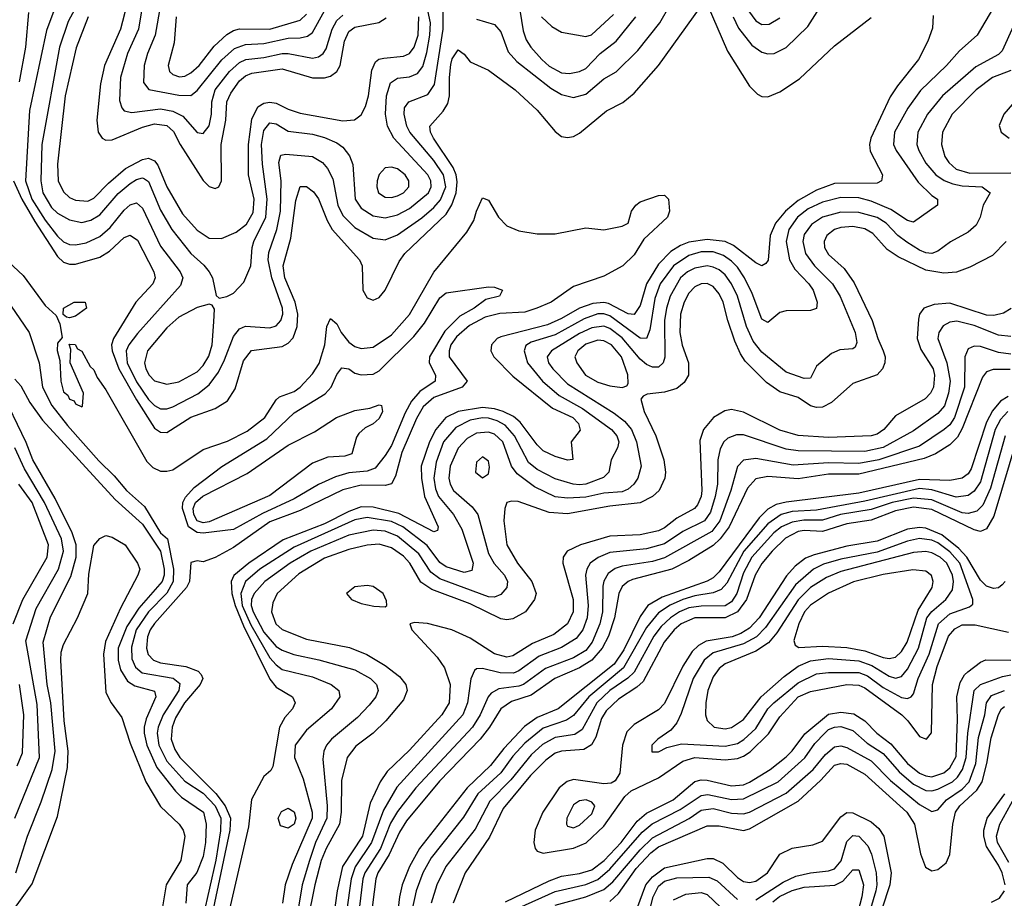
# Model space of a CAD drawing. Header units: inches. Extents: x 990535 to 1117859, y 769386 to 892122.
# Tile 503 of 656: x 1071146 to 1074389, y 821546 to 824441. Entities that reach past the tile are written whole.
import ezdxf

# ---------------------------------------------------------------- set-up
doc = ezdxf.new("R2010")
doc.units = ezdxf.units.IN
doc.header["$MEASUREMENT"] = 0
doc.layers.add('B0872', color=7, linetype='Continuous')

msp = doc.modelspace()

# ---------------------------------------------------------------- linework, layer by layer
at = {"layer": 'B0872', "color": 5}
for points, elevation in [([(1071370, 824555.2), (1071305.1, 824434.9), (1071276.9, 824350), (1071219.2, 824030), (1071215, 823910), (1071221.6, 823870), (1071250, 823822.3), (1071270, 823803.8), (1071310, 823781.1), (1071350, 823773.1), (1071379.9, 823780.1), (1071410, 823797.6), (1071470, 823867.6), (1071510, 823901.6), (1071530, 823914), (1071550, 823919.4), (1071556.7, 823916.7), (1071570, 823907.8), (1071610, 823813.6), (1071647.2, 823750), (1071710, 823670.7), (1071752.3, 823632.3), (1071769.6, 823610), (1071780.8, 823590), (1071792.4, 823532.4), (1071802.8, 823522.8), (1071828.5, 823528.5), (1071850, 823539.6), (1071884.2, 823575.8), (1071906.9, 823630), (1071911.1, 823690), (1071917.1, 823710), (1071956.5, 823790), (1071960.4, 823850), (1071945.1, 823965.1), (1071942.7, 824030), (1071950, 824076), (1071970, 824100.7), (1071990, 824097.5), (1072030, 824073.8), (1072110, 824063.8), (1072150, 824052.5), (1072190, 824035.2), (1072210, 824021), (1072232.5, 823992.5), (1072243.3, 823963.3), (1072250.7, 823850), (1072270, 823819.7), (1072310, 823794.1), (1072350, 823788.1), (1072390, 823797.8), (1072430, 823818.9), (1072491.8, 823870), (1072501.3, 823890), (1072499.8, 823910), (1072490.2, 823930), (1072378.4, 824050), (1072357.7, 824090), (1072350.5, 824130), (1072353.8, 824190), (1072366.9, 824233.1), (1072390, 824248.2), (1072430, 824252.7), (1072456, 824264), (1072473.2, 824286.8), (1072486.9, 824333.1), (1072496.9, 824390), (1072498.6, 824430), (1072487, 824487)], 2860), ([(1074381.5, 824530), (1074299.8, 824390), (1074241.3, 824338.7), (1074198.3, 824290), (1074112.8, 824207.2), (1074070.7, 824149.3), (1074027.2, 824070), (1074023.9, 824030), (1074032.4, 824010), (1074105, 823905), (1074150, 823862), (1074169.1, 823850), (1074168.9, 823830), (1074090, 823774.1), (1074070, 823779.6), (1074014.9, 823814.9), (1073950, 823843.4), (1073910, 823854.1), (1073850, 823855.3), (1073790, 823839.5), (1073742.5, 823817.5), (1073708.2, 823790), (1073678.9, 823750), (1073670, 823710), (1073681.3, 823650), (1073698.4, 823618.4), (1073745.4, 823570), (1073759.2, 823550), (1073772.2, 823510), (1073770, 823489.7), (1073750, 823482.4), (1073670, 823481.8), (1073650, 823475.5), (1073610, 823443.1), (1073590, 823454.2), (1073558.3, 823538.3), (1073532.9, 823590), (1073510, 823625.1), (1073490, 823645.6), (1073463.7, 823663.7), (1073430, 823675.7), (1073390, 823676.4), (1073350, 823663.9), (1073299.5, 823630), (1073255.5, 823570), (1073237.5, 823522.5), (1073220.9, 823419.1), (1073210, 823389.9), (1073190, 823391.1), (1073090, 823465.3), (1073070, 823472.1), (1073050, 823471.7), (1073005.3, 823454.7), (1072910, 823402.8), (1072830, 823378.4), (1072812.8, 823367.2), (1072807.1, 823350), (1072818.4, 823310), (1072867.6, 823250), (1072922.6, 823202.6), (1072999.9, 823159.9), (1073094.7, 823090), (1073112.9, 823070), (1073118.8, 823050), (1073115, 823030), (1073093.8, 822990), (1073086.1, 822950), (1073068.2, 822931.8), (1073010, 822910.7), (1072990, 822908.5), (1072968.7, 822910), (1072910, 822927.5), (1072850, 822958.3), (1072821.7, 822981.7), (1072775.6, 823070), (1072744.5, 823104.5), (1072718.8, 823118.8), (1072690, 823127.6), (1072670, 823128.9), (1072630, 823121.3), (1072582.5, 823097.5), (1072541.3, 823050), (1072517.2, 822982.8), (1072509.8, 822930), (1072515.4, 822895.4), (1072525.7, 822870), (1072574.2, 822810), (1072601.7, 822761.7), (1072639.4, 822650), (1072634.5, 822625.5), (1072610, 822619.8), (1072550, 822637.6), (1072530, 822652), (1072487.7, 822707.7), (1072407.6, 822770), (1072370, 822787.2), (1072290, 822800.8), (1072250, 822792.6), (1072050, 822703.3), (1071937.2, 822630), (1071890, 822589.5), (1071873.7, 822550), (1071878.7, 822510), (1071907.1, 822447.1), (1071970, 822338.2), (1071990, 822314.5), (1072010, 822300.1), (1072110, 822275.1), (1072172, 822250), (1072197.1, 822230), (1072200.5, 822210), (1072172.5, 822170), (1072090, 822099.9), (1072052.6, 822050), (1072050.8, 822010), (1072079.3, 821939.3), (1072108.8, 821830), (1072108.6, 821810), (1072043.2, 821656.8), (1072019.9, 821590), (1072011.1, 821530)], 2840), ([(1071125.6, 823910), (1071152.8, 823850), (1071195.9, 823775.9), (1071270, 823661), (1071290, 823642.3), (1071310, 823634.8), (1071330, 823635.6), (1071410, 823657.8), (1071441.5, 823678.5), (1071490, 823722.8), (1071510, 823731.3), (1071533.9, 823713.9), (1071587.3, 823610), (1071592, 823590), (1071584.5, 823570), (1071528.8, 823510), (1071454.4, 823390), (1071448.5, 823370), (1071449.8, 823350), (1071472.5, 823290), (1071530, 823188.2), (1071590, 823095.2), (1071610, 823081.2), (1071630, 823080.8), (1071710, 823131.3), (1071790, 823159.6), (1071830, 823185), (1071855.8, 823224.2), (1071882.9, 823317.1), (1071909.2, 823350.8), (1072010, 823363.9), (1072030, 823374.5), (1072047, 823393), (1072059.5, 823430), (1072061.7, 823470), (1072052.9, 823510), (1072018.7, 823590), (1072013.6, 823630), (1072038.8, 823721.2), (1072055.2, 823844.8), (1072070, 823891), (1072090, 823890.8), (1072113.1, 823873.1), (1072130.3, 823850.3), (1072158.7, 823778.7), (1072174.8, 823750), (1072265.5, 823650), (1072273.3, 823630), (1072275.9, 823550), (1072290, 823524.8), (1072310, 823517.2), (1072330, 823525.2), (1072349.3, 823550), (1072395.8, 823644.2), (1072414.8, 823670), (1072550, 823799.9), (1072568.8, 823831.2), (1072582.9, 823870), (1072586.2, 823906.2), (1072583.3, 823930), (1072574, 823954), (1072509, 824050), (1072499.3, 824070), (1072496.2, 824090), (1072540.7, 824139.3), (1072555.5, 824164.5), (1072561, 824190), (1072561, 824250), (1072566.3, 824293.7), (1072570, 824311.6), (1072590, 824341.8), (1072610, 824326.9), (1072630, 824301.8), (1072690, 824275), (1072777.3, 824210), (1072850, 824142.6), (1072910, 824072.1), (1072930, 824056.5), (1072950, 824052.2), (1072970, 824055.9), (1072990, 824066.5), (1073079.1, 824140.9), (1073132.3, 824167.7), (1073170, 824198.6), (1073249.9, 824290), (1073390, 824485.8)], 2820), ([(1071258, 824470), (1071234.6, 824405.4), (1071178.3, 824141.7), (1071165.4, 823910), (1071185.9, 823850), (1071230, 823780.1), (1071270, 823727.7), (1071290, 823709.3), (1071310, 823700.3), (1071330, 823699), (1071365.1, 823705.1), (1071410, 823726), (1071443.9, 823756.1), (1071490, 823813.6), (1071510, 823831.3), (1071530, 823837.5), (1071550, 823820.1), (1071610, 823694.5), (1071673.8, 823610), (1071683.1, 823590), (1071674.9, 823565.1), (1071533.5, 823406.5), (1071505.4, 823370), (1071497, 823350), (1071499.8, 823310), (1071530, 823247.9), (1071570, 823189.7), (1071590, 823169.3), (1071610, 823158.4), (1071630, 823158.7), (1071650, 823165.2), (1071732.2, 823207.8), (1071770, 823237.8), (1071800.3, 823279.7), (1071820.4, 823319.6), (1071850, 823396.8), (1071870, 823422.5), (1071890, 823430.5), (1071970, 823425.6), (1071990, 823432.2), (1072006.2, 823450), (1072012.2, 823470), (1072011.5, 823490), (1071976.2, 823590), (1071964.5, 823650), (1071966.5, 823673.5), (1071993, 823750), (1072004.7, 823810), (1072007.5, 823910), (1071999, 823970), (1072005.4, 823994.6), (1072022.4, 823997.6), (1072109.7, 823989.7), (1072143.3, 823970), (1072159.9, 823950), (1072176.7, 823916.7), (1072193.9, 823830), (1072210, 823796.1), (1072250, 823756.1), (1072310, 823721.1), (1072350, 823716), (1072390, 823732.3), (1072470, 823787.9), (1072510, 823822), (1072532.3, 823847.7), (1072548.9, 823890), (1072541.4, 823930), (1072510, 823976.6), (1072430.9, 824070), (1072420.4, 824090), (1072411.7, 824130), (1072413.1, 824150), (1072427.9, 824170), (1072490, 824194.7), (1072512.4, 824227.6), (1072540.3, 824410), (1072540.8, 824490)], 2840), ([(1071498.5, 824490), (1071477.3, 824410), (1071425.4, 824290), (1071411.9, 824230), (1071399.7, 824110), (1071404.7, 824070), (1071417.5, 824050), (1071430, 824043.6), (1071450, 824044.5), (1071550, 824086.5), (1071590, 824097.4), (1071630, 824092.2), (1071652.1, 824072.1), (1071674, 824030), (1071750, 823910.9), (1071770, 823891.6), (1071790, 823884.2), (1071802, 823890), (1071810.6, 823909.4), (1071809.7, 824030), (1071824.2, 824110), (1071828, 824170), (1071840.9, 824199.1), (1071870, 824238.9), (1071890, 824256.4), (1071910, 824264.5), (1072010, 824278.7), (1072110, 824249.8), (1072150, 824249.1), (1072170, 824255.1), (1072190, 824270), (1072200.8, 824290), (1072215.4, 824370), (1072230, 824401.6), (1072250, 824415.9), (1072328.3, 824431.7), (1072353, 824447)], 2920), ([(1071549.8, 824490), (1071537.1, 824410), (1071501, 824330), (1071477.5, 824250), (1071474.8, 824174.8), (1071482.5, 824150), (1071490, 824140.9), (1071514.7, 824134.7), (1071610, 824147.2), (1071650, 824139.3), (1071682.9, 824122.9), (1071730, 824068.9), (1071750, 824065.5), (1071770, 824091.4), (1071777.3, 824130), (1071778.5, 824170), (1071789.7, 824210), (1071836.9, 824270), (1071870, 824300.1), (1071890.2, 824309.8), (1071950, 824316), (1072010, 824329.3), (1072030, 824329.5), (1072110, 824314.2), (1072130, 824318.5), (1072145.6, 824330), (1072154.9, 824345.1), (1072174.9, 824410), (1072190, 824437.9), (1072210, 824455.3)], 2940), ([(1071609.8, 824490), (1071591.9, 824390), (1071566.4, 824330), (1071555.7, 824290), (1071553.9, 824233.9), (1071570.8, 824210.8), (1071670, 824191.7), (1071710, 824191.6), (1071730, 824207.9), (1071811.3, 824308.7), (1071853.7, 824346.4), (1071890, 824359.6), (1071950, 824362.9), (1072030, 824380.5), (1072070, 824380.8), (1072093.9, 824386.1), (1072110, 824398.9), (1072149.7, 824470)], 2960), ([(1072650, 824442.7), (1072710, 824425.4), (1072730, 824400.9), (1072755.1, 824335.1), (1072782.9, 824302.9), (1072895.3, 824215.3), (1072930, 824194.6), (1072970, 824184.9), (1073010, 824195.9), (1073070, 824246.1), (1073110.8, 824269.2), (1073181.3, 824338.8), (1073254.3, 824430), (1073288.5, 824490)], 2840), ([(1072792.6, 824472.6), (1072804.3, 824404.3), (1072814.2, 824374.2), (1072829.6, 824350), (1072865.6, 824310), (1072890, 824287.6), (1072930, 824266), (1072956.5, 824263.5), (1072990, 824270.5), (1073010, 824280.5), (1073058, 824330), (1073110, 824370.1), (1073175, 824450)], 2860), ([(1073410, 824492), (1073476.7, 824336.7), (1073550, 824222), (1073575.6, 824195.6), (1073590, 824188.2), (1073610, 824186.5), (1073650, 824202.7), (1073714, 824246), (1073830, 824355), (1073950, 824448.1)], 2820), ([(1071175, 824465), (1071165.2, 824350), (1071144, 824236)], 2820), ([(1071371.6, 824450), (1071331.8, 824348.2), (1071295.8, 824190), (1071270, 823965.2), (1071272.9, 823910), (1071290, 823873.8), (1071310, 823854.9), (1071330, 823845.7), (1071370, 823843), (1071390, 823852.7), (1071437.9, 823902.1), (1071493.8, 823950), (1071550, 823980.1), (1071570, 823984.2), (1071580.4, 823980.4), (1071590, 823976), (1071601, 823961), (1071630.1, 823890), (1071681.6, 823801.6), (1071730, 823747.3), (1071770, 823720.6), (1071810, 823720.3), (1071858.9, 823741.1), (1071892.9, 823767.1), (1071914.7, 823805.3), (1071918.3, 823850), (1071899.2, 823930), (1071899.2, 824030), (1071910, 824113), (1071930, 824153.8), (1071950, 824165.9), (1071970, 824169.5), (1071990, 824165.9), (1072030, 824145.8), (1072070, 824133.2), (1072210, 824107.1), (1072248.6, 824111.4), (1072270, 824127.8), (1072285, 824154.9), (1072294.6, 824190), (1072305.2, 824274.8), (1072317.8, 824302.2), (1072329, 824311), (1072345.4, 824314.6), (1072410, 824320.2), (1072430, 824329.7), (1072445.4, 824350), (1072458.6, 824390), (1072460.1, 824450)], 2880), ([(1071660.8, 824450), (1071655.1, 824364.9), (1071634.4, 824290), (1071639.3, 824270), (1071650, 824260.1), (1071672.6, 824252.6), (1071690, 824254.7), (1071710, 824265.8), (1071737.3, 824290), (1071786.1, 824353.9), (1071828.1, 824391.9), (1071850, 824405.1), (1071870, 824410.9), (1071970, 824409.8), (1072070, 824439.5), (1072090, 824459.3)], 2980), ([(1074154.3, 824454.3), (1074152.7, 824412.7), (1074136.6, 824370), (1074105.8, 824310), (1074036.6, 824223.4), (1074013.3, 824186.7), (1073949.3, 824050), (1073945, 824030), (1073947.1, 824007.1), (1073987.8, 823930), (1073984.4, 823910), (1073970, 823902.6), (1073830, 823900.7), (1073770, 823879.2), (1073710, 823845.2), (1073667.7, 823810), (1073634.8, 823770), (1073618.1, 823730), (1073611.2, 823648.8), (1073603, 823637), (1073590.1, 823629.9), (1073570, 823639.6), (1073496.9, 823696.9), (1073470, 823710), (1073410, 823716.1), (1073350, 823707.3), (1073322.7, 823697.3), (1073290, 823677.2), (1073250, 823635), (1073209.9, 823570.1), (1073190, 823498.7), (1073170, 823469.5), (1073150, 823471.5), (1073085.5, 823505.5), (1073070, 823509.2), (1073034.1, 823505.9), (1072990, 823490.2), (1072930, 823456), (1072884.1, 823435.9), (1072730, 823396.2), (1072718.3, 823390), (1072700.1, 823370), (1072697.1, 823350), (1072707, 823330), (1072770, 823266.4), (1072900.3, 823160.3), (1072967.5, 823130), (1072985.9, 823110), (1072991.4, 823088.6), (1072962.7, 823050), (1072967.9, 822992.1), (1072950.1, 822989.9), (1072910, 823001.2), (1072870, 823020.2), (1072850, 823039.9), (1072794.4, 823114.4), (1072772.8, 823132.8), (1072738.4, 823150), (1072710, 823158.5), (1072670, 823163), (1072590, 823149.8), (1072549.7, 823130.3), (1072516.3, 823090), (1072495.5, 823050), (1072468.6, 822970), (1072469.7, 822929.7), (1072479.4, 822870), (1072523.9, 822770), (1072522, 822758), (1072510, 822753.2), (1072394.1, 822814.1), (1072310, 822834.8), (1072270, 822835.4), (1072230, 822820.4), (1072150, 822779.9), (1072013.2, 822726.8), (1071900.1, 822650), (1071851, 822609), (1071842.6, 822590), (1071844.6, 822550), (1071855.4, 822510), (1071883.4, 822443.4), (1071970, 822268), (1071990, 822241.9), (1072044.7, 822210), (1072053.4, 822190), (1072044, 822170), (1072018.7, 822141.3), (1072001.2, 822110), (1071979.7, 821980.3), (1071972.8, 821967.3), (1071950, 821947.6), (1071908.9, 821871.1), (1071898.9, 821781.1), (1071836.7, 821510)], 2820), ([(1072864.2, 824450), (1072898.4, 824418.4), (1072930, 824399.9), (1073010, 824385.9), (1073029, 824391), (1073101.9, 824458.1)], 2880), ([(1073496.2, 824450), (1073513.3, 824413.3), (1073557, 824357), (1073590, 824333.7), (1073610, 824327.9), (1073630.8, 824329.2), (1073670, 824349.5), (1073741.6, 824418.4), (1073772.9, 824467.1)], 2840), ([(1073545.9, 824470), (1073570, 824436.8), (1073590, 824425.5), (1073614.3, 824425.7), (1073650, 824447.5)], 2860), ([(1074419.5, 824420.5), (1074381.4, 824338.5), (1074370, 824326.7), (1074295, 824285), (1074185.1, 824190), (1074135.7, 824130), (1074104.5, 824070), (1074100.7, 824030), (1074107.8, 824010), (1074130, 823968.6), (1074163.3, 823930), (1074191, 823911), (1074219.8, 823899.8), (1074250, 823893.2), (1074316.1, 823890), (1074342.6, 823870), (1074319.8, 823830), (1074309.5, 823790), (1074295.7, 823764.3), (1074270, 823740.7), (1074211.6, 823708.4), (1074170, 823678.1), (1074150, 823669.9), (1074130, 823672.2), (1074110, 823680.9), (1074067.4, 823707.4), (1074038.2, 823730), (1073999.8, 823770), (1073970, 823789.4), (1073910, 823805.4), (1073850, 823806.3), (1073790, 823790.2), (1073753.5, 823766.5), (1073730, 823733), (1073725.1, 823710), (1073734.2, 823670), (1073763.5, 823630), (1073823.4, 823570), (1073848.6, 823528.6), (1073898.1, 823410), (1073903.2, 823376.8), (1073897.7, 823362.3), (1073890, 823356.2), (1073847.2, 823352.8), (1073819.4, 823340.6), (1073770, 823299.1), (1073750, 823259.1), (1073730, 823258.3), (1073670, 823279.7), (1073590, 823345), (1073561.8, 823381.8), (1073539.4, 823430), (1073510, 823530), (1073490.3, 823570.3), (1073470, 823599.6), (1073450, 823616.5), (1073430, 823625.9), (1073410, 823629.4), (1073370, 823621.9), (1073345.1, 823610), (1073322.2, 823590), (1073288.5, 823530), (1073275.8, 823490), (1073269.8, 823450), (1073270.7, 823329.3), (1073265.3, 823310), (1073250, 823296.4), (1073230, 823295.9), (1073210, 823304.7), (1073190, 823321.9), (1073130, 823392), (1073090, 823422.9), (1073070, 823430.6), (1073030, 823425.4), (1072990, 823406.3), (1072897.8, 823350), (1072883.4, 823330), (1072887, 823310), (1072901.4, 823290), (1072950, 823241.1), (1073104.3, 823144.3), (1073137.5, 823117.5), (1073160.5, 823090), (1073177.5, 823050), (1073192.9, 822970), (1073181.8, 822930), (1073169.1, 822910), (1073150, 822893.6), (1073130, 822885.2), (1073070, 822880.2), (1073010, 822867.7), (1072950, 822864.4), (1072910, 822869.1), (1072841.8, 822901.8), (1072784, 822944), (1072766.2, 822970), (1072737, 823050), (1072710, 823074.9), (1072690, 823081.5), (1072650, 823078.1), (1072619.4, 823060.6), (1072590, 823029.3), (1072564.2, 822970), (1072559.6, 822930), (1072563.8, 822910), (1072575, 822890), (1072636.2, 822836.2), (1072654.4, 822810), (1072690, 822681.6), (1072708.7, 822648.7), (1072742.9, 822610), (1072752.9, 822590), (1072750.1, 822570), (1072730, 822546.4), (1072710, 822537.6), (1072690, 822539), (1072530, 822597.9), (1072499.9, 822619.9), (1072460.7, 822680.7), (1072390, 822738.7), (1072350, 822755.4), (1072310, 822759), (1072230, 822742.7), (1072104.2, 822690), (1072036.9, 822650), (1071953.5, 822590), (1071918.3, 822550), (1071909, 822530), (1071908.5, 822510), (1071914.8, 822490), (1071950, 822423.2), (1071990, 822375.5), (1072010, 822362.9), (1072048.6, 822348.6), (1072131.2, 822331.2), (1072250, 822298.3), (1072301.4, 822270), (1072321.3, 822250), (1072326.2, 822230), (1072318.5, 822210), (1072297.4, 822182.6), (1072258, 822142), (1072173.3, 822070), (1072156.4, 822050), (1072147, 822030), (1072143.7, 822003.7), (1072158.3, 821850), (1072157.5, 821810), (1072120.6, 821730), (1072100.4, 821670), (1072075.8, 821590), (1072064, 821516)], 2860), ([(1074410, 824273.5), (1074349.5, 824250), (1074295.7, 824210), (1074216.9, 824130), (1074185.5, 824070), (1074182.3, 824030), (1074193.2, 823990), (1074205.7, 823970), (1074230, 823948.2), (1074274.8, 823934.8), (1074410, 823936.1)], 2880), ([(1074422.6, 824170), (1074386.9, 824130), (1074372.4, 824092.4), (1074378.3, 824070), (1074404.7, 824050)], 2920), ([(1071010, 823734.3), (1071157.4, 823597.4), (1071230, 823499), (1071265.8, 823465.8), (1071278.4, 823438.4), (1071286, 823394), (1071270, 823375.3), (1071269.6, 823350.4), (1071278, 823318), (1071281.8, 823250), (1071290, 823214.4), (1071304.1, 823204.1), (1071310, 823190.5), (1071324.9, 823184.9), (1071330, 823174.8), (1071350, 823164.7), (1071352.7, 823167.3), (1071356.2, 823210), (1071312.3, 823310), (1071314.6, 823354.6), (1071308.4, 823371.6), (1071329, 823371), (1071336, 823356), (1071350, 823348.2), (1071378.3, 823298.3), (1071390, 823287.6), (1071401.3, 823261.3), (1071430, 823221), (1071564.8, 822984.8), (1071584.8, 822964.8), (1071610, 822953.7), (1071630, 822952.7), (1071650, 822958.1), (1071750, 823024.1), (1071830, 823051.9), (1071894.5, 823085.5), (1071952.9, 823130), (1071990, 823188.4), (1072001.6, 823198.4), (1072050, 823216.2), (1072070, 823229.7), (1072110, 823273.5), (1072132.2, 823307.8), (1072151.2, 823370), (1072157.4, 823430), (1072170, 823456.5), (1072190, 823438.5), (1072205.1, 823410), (1072230, 823378.8), (1072250, 823363.6), (1072270, 823357.7), (1072310, 823362.2), (1072370, 823402.7), (1072430.1, 823469.9), (1072510, 823609.2), (1072619, 823741), (1072641.3, 823778.7), (1072650, 823810.3), (1072670, 823854.3), (1072690, 823846.5), (1072723.2, 823790), (1072750, 823762), (1072790, 823744.6), (1072850, 823734.9), (1072910, 823735.7), (1073010, 823755.3), (1073070, 823748.4), (1073130, 823760.7), (1073149.6, 823770), (1073161.4, 823810), (1073175.1, 823830), (1073190, 823841.2), (1073250, 823861.5), (1073270, 823862.4), (1073282.4, 823850), (1073285.7, 823810), (1073279.5, 823790), (1073202.1, 823717.9), (1073170, 823666.2), (1073132.1, 823630), (1073070, 823595.3), (1072970, 823561.9), (1072896, 823510), (1072849.1, 823490), (1072810, 823477.6), (1072727.2, 823472.8), (1072679, 823461), (1072627.2, 823432.8), (1072584.7, 823395.3), (1072566.4, 823370), (1072559.9, 823350), (1072560.1, 823330), (1072619.2, 823250), (1072603.2, 823230), (1072510, 823195.4), (1072474.6, 823165.4), (1072453, 823127), (1072405, 823015), (1072383.7, 822936.3), (1072370, 822911), (1072350, 822906.5), (1072270, 822906.6), (1072210, 822891.9), (1072070, 822823.4), (1071970, 822785.8), (1071850, 822701.2), (1071790, 822669.1), (1071750, 822654.8), (1071730, 822657.6), (1071710, 822652.7), (1071704.6, 822590), (1071695.1, 822570), (1071590, 822451.7), (1071575.8, 822430), (1071567, 822407), (1071563.6, 822370), (1071569, 822349), (1071586.4, 822330), (1071610, 822321.4), (1071692.5, 822310), (1071733.7, 822293.7), (1071743.7, 822283.7), (1071749.3, 822270), (1071740.4, 822250), (1071688.9, 822190), (1071659.5, 822140.5), (1071648, 822110), (1071645, 822070), (1071656.5, 822036.5), (1071673.7, 822010), (1071791.4, 821891.4), (1071822.5, 821850), (1071839.7, 821810), (1071838.4, 821770), (1071783.4, 821510)], 2780), ([(1074395.4, 823710), (1074350, 823664.3), (1074275.1, 823624.9), (1074231, 823609), (1074190, 823605.5), (1074130, 823615.5), (1074039.2, 823659.2), (1074003.6, 823683.6), (1073956, 823736), (1073930, 823751.4), (1073890, 823758.9), (1073850, 823756), (1073830, 823749.9), (1073804.2, 823730), (1073795, 823710), (1073796.8, 823690), (1073810, 823667.1), (1073861.3, 823621.2), (1073894, 823574), (1073953.2, 823450), (1073972.2, 823390), (1073990.4, 823350), (1073996.5, 823330), (1073995.9, 823310), (1073987.6, 823290), (1073970, 823270.6), (1073890, 823241.9), (1073820.1, 823179.9), (1073790, 823163.8), (1073770, 823163), (1073750, 823169), (1073710, 823195.4), (1073650, 823214.9), (1073605.8, 823245.8), (1073535.5, 823315.5), (1073519.7, 823339.7), (1073501.8, 823381.8), (1073477.8, 823450), (1073462.6, 823510), (1073450, 823537.7), (1073430, 823561.8), (1073410, 823571.2), (1073390, 823570.6), (1073370, 823560.5), (1073350, 823539.9), (1073334.1, 823510), (1073321.8, 823470), (1073319.8, 823410), (1073327.9, 823367.9), (1073349.2, 823310), (1073349.2, 823270), (1073334.5, 823245.5), (1073310, 823225.4), (1073270, 823213.3), (1073212.6, 823207.4), (1073199.3, 823200.7), (1073191.6, 823190), (1073202.9, 823150), (1073241.2, 823070), (1073267.2, 822990), (1073272.5, 822950), (1073270.4, 822930), (1073251.8, 822890), (1073230, 822869.5), (1073190, 822848.8), (1073090, 822838.1), (1072950, 822812.6), (1072890, 822817.1), (1072787.1, 822852.9), (1072765.4, 822854.6), (1072750, 822849.6), (1072743.2, 822830), (1072740.1, 822790), (1072750.5, 822710), (1072785.3, 822650), (1072832.3, 822590), (1072847.1, 822550), (1072841.9, 822530), (1072811.9, 822490), (1072770, 822466.1), (1072750, 822463), (1072730, 822466.8), (1072630, 822515.5), (1072503, 822563), (1072467.4, 822587.4), (1072431, 822650), (1072410, 822672.7), (1072370, 822700.6), (1072330, 822712.9), (1072290, 822708.9), (1072230, 822695), (1072150, 822666.9), (1072064.7, 822615.3), (1071993.6, 822550), (1071979.1, 822519.1), (1071975.1, 822490), (1071989.7, 822450), (1072010, 822431.4), (1072090, 822399.2), (1072231.7, 822371.7), (1072289.6, 822349.6), (1072350, 822312.9), (1072396.9, 822276.9), (1072418, 822250), (1072421.5, 822230), (1072410, 822199.2), (1072352.3, 822130), (1072309.8, 822090.2), (1072252.6, 822047.4), (1072224.6, 822010), (1072205.7, 821934.3), (1072205, 821830), (1072198.7, 821790), (1072155, 821710), (1072139.1, 821670), (1072117.4, 821590), (1072093.6, 821470)], 2880), ([(1071010, 823652.5), (1071177.3, 823410), (1071209.4, 823310), (1071221.4, 823230), (1071251.8, 823170), (1071303.2, 823103.2), (1071406.7, 822986.7), (1071457.4, 822937.4), (1071497.3, 822890), (1071556.6, 822836.6), (1071610, 822750.4), (1071632.9, 822730), (1071652.3, 822630), (1071651.8, 822590), (1071630, 822551.4), (1071570, 822489.7), (1071529.8, 822430.2), (1071513.5, 822373.5), (1071515.2, 822335.2), (1071527.4, 822307.4), (1071549.1, 822289.1), (1071650.8, 822270.8), (1071673, 822253), (1071669.8, 822230), (1071618.5, 822150), (1071601.5, 822110), (1071598.3, 822090), (1071604.1, 822050), (1071630, 821997.9), (1071690, 821931.4), (1071750, 821892), (1071790, 821850.3), (1071808.2, 821810), (1071807.7, 821767.7), (1071791.5, 821671.5), (1071750, 821487)], 2760), ([(1074411.2, 823488.8), (1074386.7, 823473.3), (1074354.4, 823465.6), (1074330, 823467.6), (1074210, 823506.7), (1074157.6, 823502.4), (1074123.8, 823490), (1074110, 823470.9), (1074105.8, 823454.2), (1074101.4, 823390), (1074114.1, 823354.1), (1074154.7, 823290), (1074159.5, 823270), (1074155.5, 823230), (1074145.3, 823210), (1074128.5, 823191.5), (1074030, 823135.2), (1073992.3, 823090), (1073970, 823074.6), (1073950, 823069.3), (1073810, 823064), (1073710, 823071.1), (1073650, 823087.9), (1073530, 823147.4), (1073490, 823156.1), (1073468.3, 823151.7), (1073431.4, 823130), (1073398.2, 823090), (1073385.7, 823054.3), (1073392.5, 822890), (1073390, 822869.8), (1073378.2, 822841.8), (1073368.5, 822830), (1073310, 822797.8), (1073270, 822766.6), (1073250, 822756.7), (1073190, 822742.9), (1073090, 822738.6), (1072992.9, 822710), (1072948.9, 822690), (1072935.8, 822670), (1072934.7, 822650), (1072969.1, 822530), (1072969, 822490), (1072949.8, 822450.2), (1072904.8, 822415.2), (1072835.2, 822384.8), (1072770, 822344.3), (1072750, 822339.8), (1072710, 822351.4), (1072630, 822402.9), (1072569.6, 822430.4), (1072489.1, 822450.9), (1072445.7, 822454.3), (1072430.7, 822450), (1072436.9, 822430), (1072520.3, 822340.3), (1072545.3, 822305.3), (1072563.2, 822250), (1072560.5, 822190), (1072536, 822150), (1072430, 822034.3), (1072356.5, 821963.5), (1072332.7, 821930), (1072300.6, 821859.4), (1072274.7, 821750), (1072209.2, 821650), (1072191.7, 821570), (1072171.6, 821428.4)], 2920), ([(1074410, 823396.6), (1074370, 823401.4), (1074290, 823433.2), (1074232.6, 823447.4), (1074210, 823444.6), (1074187.5, 823432.5), (1074172.7, 823410), (1074169.7, 823390), (1074199.9, 823310), (1074210.3, 823250), (1074205.2, 823210), (1074191.5, 823168.5), (1074170, 823142.9), (1074090, 823086.4), (1073990, 823031.3), (1073930, 823018.1), (1073710, 823020.3), (1073670, 823025.3), (1073530, 823072.8), (1073507, 823073), (1073478.4, 823061.6), (1073465.1, 823050), (1073452.7, 823027.3), (1073445.3, 822990), (1073443.7, 822910), (1073436.4, 822870), (1073421.6, 822818.4), (1073401.3, 822790), (1073330, 822754.3), (1073270, 822713.9), (1073210, 822697.2), (1073090, 822685.2), (1073051, 822669), (1073025, 822650), (1073013.3, 822630), (1073009.4, 822610), (1073018.4, 822510), (1073015, 822470), (1073001, 822430), (1072978.7, 822401.3), (1072930, 822371.6), (1072856.8, 822343.2), (1072790, 822295.3), (1072771.9, 822288.1), (1072728.8, 822288.8), (1072670, 822302.6), (1072650, 822301.3), (1072643.3, 822296.7), (1072631.3, 822268.7), (1072620.8, 822190), (1072605.1, 822150), (1072387.6, 821912.4), (1072343.6, 821836.4), (1072305, 821730), (1072250.7, 821649.3), (1072237.3, 821610), (1072207.1, 821392.9)], 2940), ([(1074410, 823338.4), (1074370, 823344.3), (1074310, 823364.4), (1074290, 823365.3), (1074270, 823356.1), (1074258.9, 823330), (1074257.7, 823230), (1074224.5, 823130), (1074210, 823106.4), (1074191.3, 823090), (1074110, 823035.9), (1073975.4, 822990), (1073910, 822978.7), (1073810, 822980.8), (1073693.4, 822973.4), (1073570, 822995.3), (1073530, 822989), (1073510, 822968.1), (1073488.6, 822890), (1073452.3, 822790), (1073425.2, 822754.8), (1073270, 822667.4), (1073230, 822655.7), (1073130, 822640.5), (1073107.3, 822632.7), (1073084.4, 822615.6), (1073069.6, 822590.4), (1073066.1, 822573.9), (1073065.2, 822490), (1073056.5, 822450), (1073031.9, 822390), (1073010, 822362.1), (1072970, 822338.5), (1072877.2, 822302.8), (1072805.4, 822250), (1072790, 822244.2), (1072724, 822236), (1072698.4, 822221.6), (1072688.3, 822210), (1072662.4, 822150), (1072636.8, 822110), (1072450.7, 821909.3), (1072390, 821831.4), (1072367.1, 821792.9), (1072333.9, 821710), (1072282.3, 821630), (1072275.7, 821610), (1072251.7, 821410)], 2960), ([(1074408.2, 823288.2), (1074351.7, 823288.3), (1074330, 823280.9), (1074317.2, 823262.8), (1074250, 823093.7), (1074234.7, 823065.3), (1074210, 823039.6), (1074162.1, 823010), (1074125.1, 822994.9), (1073910, 822943.5), (1073810, 822943), (1073710, 822928.2), (1073610, 822935.3), (1073570, 822928.4), (1073542.9, 822897.1), (1073482.2, 822770), (1073452.9, 822730), (1073430, 822708.7), (1073350, 822659.2), (1073293.3, 822630), (1073164.1, 822596), (1073149.6, 822590), (1073130, 822573.1), (1073119.3, 822550), (1073105.3, 822470), (1073085.1, 822410), (1073064.7, 822370), (1073030.8, 822330), (1072990, 822304.8), (1072907.9, 822270), (1072830, 822215.3), (1072765.6, 822194.4), (1072730.5, 822170), (1072693.6, 822110), (1072662.5, 822070), (1072528.7, 821931.3), (1072419.3, 821800.7), (1072396.3, 821763.7), (1072362.2, 821690), (1072325.8, 821630), (1072318.4, 821610), (1072295.7, 821430)], 2980), ([(1071130, 823256.5), (1071150, 823234), (1071179, 823179), (1071221.4, 823121.4), (1071460.2, 822860.2), (1071550, 822778.6), (1071609.8, 822690), (1071621.9, 822630), (1071621.8, 822610), (1071614.8, 822590), (1071538.2, 822501.8), (1071498.2, 822441.8), (1071470, 822370), (1071469.6, 822330), (1071478.2, 822298.2), (1071501.1, 822261.1), (1071525.3, 822245.3), (1071590, 822228.2), (1071594.4, 822210), (1071562.7, 822137.3), (1071556, 822110), (1071555.3, 822090), (1071564.2, 822050), (1071597.2, 821977.2), (1071658.6, 821898.6), (1071678.7, 821878.7), (1071750.8, 821830), (1071760.3, 821790), (1071758.3, 821730), (1071750, 821683.1), (1071729, 821631), (1071696.9, 821590), (1071693, 821530)], 2740), ([(1071133.3, 821630), (1071171.5, 821750), (1071216.3, 821863.7), (1071252.2, 821970), (1071263, 822030), (1071248.6, 822190), (1071236.5, 822250), (1071223.5, 822390), (1071246.9, 822473.1), (1071314, 822606), (1071331.9, 822670), (1071332.1, 822710), (1071318.4, 822750), (1071262.8, 822862.8), (1071188.6, 822990), (1071167.4, 823047.4), (1071083, 823223)], 2740), ([(1074401.1, 823198.9), (1074376.7, 823183.3), (1074350, 823152), (1074330, 823114.2), (1074279.5, 822960.5), (1074270, 822944.9), (1074250, 822930.3), (1074210, 822922.1), (1074110, 822926), (1073910, 822880.6), (1073670, 822851.4), (1073637, 822843), (1073610, 822827.7), (1073581.1, 822798.9), (1073450, 822621.8), (1073430, 822601.6), (1073409.7, 822590.3), (1073261.6, 822538.4), (1073215.2, 822510), (1073190, 822474.4), (1073135.6, 822364.4), (1073103.3, 822316.7), (1072919.3, 822170), (1072850, 822141.7), (1072808.1, 822111.9), (1072740.7, 822039.3), (1072696.3, 821983.7), (1072619.5, 821910), (1072462.4, 821710), (1072430, 821650), (1072405.8, 821590), (1072396.9, 821550), (1072382.9, 821430)], 3020), ([(1074400.1, 823150), (1074376.7, 823123.3), (1074358.3, 823090), (1074310, 822918.5), (1074290, 822887.3), (1074270, 822872.8), (1074230, 822867.7), (1074150, 822891.8), (1074110, 822896.2), (1073930, 822854.2), (1073770, 822824.9), (1073690, 822820.1), (1073654.1, 822810), (1073610, 822779.4), (1073531.3, 822690), (1073475.4, 822584.6), (1073456.8, 822563.2), (1073430, 822551.9), (1073370, 822541.9), (1073330, 822530), (1073288.5, 822511.5), (1073250, 822486.1), (1073210, 822437.6), (1073134.4, 822305.6), (1073020.8, 822210), (1072970, 822147.9), (1072947.2, 822132.8), (1072870, 822106.2), (1072810, 822057.3), (1072770, 822013.7), (1072730, 821958.9), (1072655.1, 821890), (1072607.3, 821812.7), (1072501, 821679), (1072474.1, 821630), (1072451.5, 821570), (1072438.6, 821510)], 3040), ([(1074391.5, 823070), (1074342.9, 822897.1), (1074318.5, 822841.5), (1074298.9, 822821.1), (1074270, 822813.4), (1074250, 822815.9), (1074150, 822858.6), (1074090, 822864.3), (1074019.8, 822850), (1073950, 822826.9), (1073849.8, 822810.2), (1073790, 822791.8), (1073728.8, 822791.2), (1073690, 822785.6), (1073655.5, 822770), (1073630.3, 822750), (1073556.9, 822670), (1073530, 822618.4), (1073508.3, 822550), (1073490, 822522.7), (1073470, 822509.7), (1073390, 822508.7), (1073350, 822502.3), (1073319.5, 822490), (1073288.9, 822470), (1073258.7, 822441.3), (1073234.8, 822410), (1073169.5, 822290.5), (1073149, 822271), (1073089.3, 822230), (1073046.9, 822190), (1072998.4, 822101.6), (1072974.8, 822085.2), (1072910, 822075.1), (1072867.4, 822052.6), (1072830, 822018.1), (1072763.8, 821936.2), (1072694.1, 821865.9), (1072646, 821774), (1072549.3, 821650), (1072519.5, 821590), (1072501.1, 821530)], 3060), ([(1074430, 823058.5), (1074354.6, 822805.4), (1074330, 822762.8), (1074310, 822754.5), (1074290, 822759.4), (1074150, 822827.1), (1074090, 822834.3), (1074030, 822823), (1073950, 822791.9), (1073870, 822779.6), (1073790, 822754.3), (1073730, 822757.5), (1073710, 822754.3), (1073668.1, 822731.9), (1073624.3, 822690), (1073590, 822648.8), (1073568.7, 822610), (1073540.1, 822530), (1073510.5, 822489.5), (1073470, 822470.3), (1073370, 822470.2), (1073324.2, 822450), (1073301.2, 822430), (1073268.6, 822390), (1073199.5, 822260.5), (1073179, 822241), (1073117.6, 822202.4), (1073077, 822163), (1073062.1, 822137.9), (1073043.6, 822076.4), (1073028.8, 822051.3), (1073003.8, 822036.2), (1072930, 822030.2), (1072910, 822023.5), (1072878.6, 822001.4), (1072828.7, 821950), (1072738.4, 821841.6), (1072692.7, 821747.3), (1072613.1, 821630), (1072573.8, 821530)], 3080), ([(1071130, 821809.4), (1071210.6, 822009.4), (1071203.8, 822183.8), (1071166.1, 822393.9), (1071199.8, 822500.2), (1071273.2, 822630), (1071290, 822690), (1071283.2, 822730), (1071227.8, 822850), (1071161.2, 822961.2), (1071129.7, 823029.7)], 2760), ([(1071124.1, 822450), (1071156.1, 822530), (1071236.6, 822670), (1071240.2, 822710), (1071186.9, 822850), (1071143.4, 822910)], 2780), ([(1074391.3, 822590), (1074381.4, 822578.6), (1074370, 822568.9), (1074353.3, 822566.8), (1074330, 822574.2), (1074310, 822593.5), (1074265.8, 822670), (1074238.8, 822698.8), (1074183.5, 822743.5), (1074130, 822765.2), (1074110, 822767.2), (1074070, 822761.8), (1073970, 822722.9), (1073870, 822706), (1073762.2, 822677.8), (1073733.6, 822666.4), (1073700, 822640), (1073671.6, 822608.4), (1073581.8, 822470), (1073550, 822435.9), (1073521.6, 822418.4), (1073492.3, 822407.7), (1073407.1, 822392.9), (1073381.2, 822378.8), (1073360.8, 822359.2), (1073329.7, 822310.3), (1073270, 822187.8), (1073250, 822166.2), (1073170, 822118.1), (1073146.1, 822093.9), (1073131.5, 822050), (1073122, 821958), (1073107.5, 821932.5), (1073094.4, 821925.6), (1073070, 821923), (1072970, 821936.8), (1072949.1, 821930.9), (1072922.6, 821910), (1072868.5, 821830), (1072843.6, 821770), (1072839.3, 821730), (1072843.2, 821710), (1072850, 821701.1), (1072870, 821694), (1072970, 821711), (1073011.3, 821728.7), (1073070, 821783.5), (1073138.9, 821881.1), (1073159.7, 821900.3), (1073250, 821942.4), (1073330, 821997.4), (1073370, 822009.5), (1073470, 822002.4), (1073510, 822006.8), (1073530, 822013.9), (1073551.6, 822028.4), (1073612.5, 822087.5), (1073650, 822143.8), (1073710, 822209.8), (1073750, 822227.7), (1073869.8, 822250.2), (1073910, 822248.5), (1073930, 822238.7), (1074050.9, 822150), (1074070.9, 822130.9), (1074110, 822079.4), (1074132.2, 822070), (1074149.4, 822090.6), (1074152.3, 822250), (1074167.8, 822310), (1074205, 822410), (1074226.2, 822433.8), (1074250, 822447.3), (1074292.9, 822447.1), (1074402.4, 822422.4)], 3120), ([(1071090, 821458.8), (1071186.3, 821593.7), (1071270, 821815.5), (1071303, 821977), (1071305.6, 822030), (1071292.7, 822130), (1071280.9, 822330), (1071282.8, 822357.2), (1071290, 822382.3), (1071336, 822470), (1071370.4, 822550), (1071374, 822614), (1071390, 822708.2), (1071409.2, 822730.8), (1071430, 822741.5), (1071450, 822736.1), (1071492.9, 822710), (1071534.2, 822650), (1071541.4, 822630), (1071535.3, 822610), (1071478.3, 822501.7), (1071428.3, 822391.7), (1071422.3, 822350), (1071430, 822223.6), (1071447, 822190), (1071481.7, 822141.7), (1071510, 822056.8), (1071561.3, 821930), (1071610, 821848.4), (1071671.3, 821790), (1071684.3, 821770), (1071690.1, 821750), (1071676.9, 821670), (1071628.7, 821590), (1071608.1, 821471.9)], 2720), ([(1072745.7, 821534.3), (1072890, 821603.7), (1072930, 821618.4), (1072990, 821627.1), (1073030, 821639.4), (1073070.9, 821670), (1073127.4, 821730), (1073180, 821800), (1073210, 821825.7), (1073298.2, 821870), (1073370, 821930.3), (1073390, 821935.9), (1073410, 821934.6), (1073490, 821915.8), (1073530, 821919.7), (1073550, 821928.7), (1073618.1, 821970), (1073670, 822011.7), (1073690, 822031.6), (1073731.8, 822088.2), (1073810, 822152.5), (1073850, 822159.4), (1073893.6, 822153.6), (1073930, 822130.1), (1073969.1, 822090), (1074014.8, 822054.8), (1074070, 821990.3), (1074110, 821958.5), (1074130, 821949.1), (1074150, 821946.4), (1074190, 821959), (1074210, 821975.1), (1074230, 822013.2), (1074235, 822135), (1074232.9, 822210), (1074243.4, 822256.6), (1074257.9, 822282.1), (1074268.5, 822291.5), (1074310, 822323.9), (1074328.1, 822331.9), (1074410, 822330.3)], 3080), ([(1072790, 821514), (1072910, 821567.7), (1073010, 821590.8), (1073050, 821608.1), (1073090, 821641.4), (1073196.6, 821763.4), (1073228.6, 821791.4), (1073321.7, 821838.3), (1073390, 821884.8), (1073412.5, 821887.5), (1073490, 821871.6), (1073530, 821873.1), (1073644.4, 821930), (1073731.6, 822008.4), (1073764.6, 822055.4), (1073797.4, 822090), (1073810, 822101.6), (1073830, 822110.1), (1073850, 822111.6), (1073890, 822098.5), (1073937.3, 822057.3), (1073990, 822022.6), (1074042.4, 821962.4), (1074090, 821922.3), (1074130, 821900.4), (1074150, 821899.3), (1074170, 821905), (1074218.2, 821930), (1074235.2, 821944.8), (1074250.9, 821970), (1074263.8, 822010), (1074268.3, 822090), (1074289.3, 822230.7), (1074310, 822250.1), (1074383.2, 822276.8), (1074410, 822282.2)], 3060), ([(1071137.8, 821982.2), (1071154.8, 822025.2), (1071159.7, 822150), (1071145, 822250)], 2780), ([(1072910, 821522.9), (1073010, 821550), (1073070, 821574.7), (1073099.8, 821600.2), (1073190, 821705.8), (1073230, 821745.4), (1073351.4, 821808.6), (1073390, 821836.2), (1073430, 821841.2), (1073490, 821826.3), (1073530, 821823.7), (1073550, 821829.8), (1073670, 821892.4), (1073759.5, 821970), (1073800, 822020), (1073830, 822045), (1073850, 822048), (1073870, 822042.4), (1073950, 821998.2), (1074014.4, 821934.4), (1074110, 821855.1), (1074150, 821832.1), (1074170, 821837), (1074198.5, 821870), (1074250, 821905), (1074272.8, 821930), (1074294.7, 821990), (1074304.2, 822075.8), (1074324.3, 822150), (1074330.2, 822190), (1074346.2, 822213.8), (1074390, 822230.8)], 3040), ([(1073090, 821534.8), (1073118.6, 821561.4), (1073175.8, 821644.2), (1073224.6, 821695.3), (1073250, 821715.2), (1073410, 821784.1), (1073450, 821784.7), (1073530, 821769.1), (1073550, 821775), (1073710, 821866.3), (1073784.9, 821935.1), (1073830, 821984.3), (1073850, 821990.1), (1073870, 821987.3), (1073930, 821954.6), (1074067.7, 821830), (1074093.2, 821790), (1074112.7, 821692.7), (1074128.8, 821648.8), (1074150, 821636), (1074170, 821640.7), (1074197.1, 821662.9), (1074209.6, 821690.4), (1074219.4, 821790), (1074228.4, 821830), (1074242.1, 821850), (1074298.1, 821901.9), (1074315.6, 821930), (1074331.6, 821990), (1074345.6, 822074.4), (1074370, 822150.9), (1074380.1, 822170), (1074390, 822178.1)], 3020), ([(1074391.7, 821590), (1074381.3, 821630), (1074370, 821655.3), (1074330, 821716.9), (1074321.2, 821750), (1074321.2, 821770), (1074332.3, 821810), (1074390.7, 821890)], 2980), ([(1074403.9, 821664), (1074366.4, 821730), (1074363.6, 821750), (1074374.1, 821790), (1074422.5, 821877.5)], 2960), ([(1073178.6, 821510), (1073208.6, 821590), (1073230, 821616.6), (1073270, 821646.2), (1073410, 821677), (1073430, 821676.5), (1073461.3, 821661.3), (1073510, 821614.1), (1073530, 821600.9), (1073550, 821597.7), (1073570, 821602.6), (1073609, 821630), (1073650, 821691.2), (1073690, 821710.6), (1073758.1, 821721.9), (1073790, 821734), (1073850, 821814.5), (1073870, 821828.6), (1073890, 821827.5), (1073950, 821797.5), (1073976, 821776), (1073992.4, 821750), (1074015.9, 821630), (1074011.8, 821590), (1073985.3, 821510)], 2980), ([(1073570, 821540.9), (1073660.6, 821599.4), (1073701.9, 821618.1), (1073750, 821629.8), (1073810, 821635.8), (1073830, 821642.8), (1073851.2, 821668.8), (1073870, 821733.3), (1073890, 821752.7), (1073910.1, 821750), (1073939.1, 821719.1), (1073951.6, 821691.6), (1073967.1, 821630), (1073969.4, 821590), (1073965.6, 821570), (1073935.7, 821470)], 2960), ([(1073626, 821534), (1073648.7, 821551.3), (1073690, 821571), (1073730, 821582.4), (1073830.5, 821589.5), (1073857.5, 821602.5), (1073890, 821639.3), (1073910, 821639.4), (1073924.6, 821590), (1073919.6, 821550), (1073893.4, 821450)], 2940), ([(1073216.5, 821490), (1073232.5, 821550), (1073250, 821586.1), (1073270, 821602.5), (1073310, 821613.3), (1073415.9, 821615.9), (1073443.5, 821603.5), (1073510, 821542.1)], 2960), ([(1073298.8, 821541.2), (1073340.3, 821559.7), (1073390, 821564.8), (1073410, 821557.8), (1073475.8, 821495.8)], 2940), ([(1074346.6, 821533.4), (1074373.3, 821546.7), (1074389.9, 821570)], 2980)]:
    msp.add_lwpolyline(points, dxfattribs=dict(at, elevation=elevation))
for points, elevation in [([(1072370, 823954.4), (1072350, 823952.5), (1072330, 823930.8), (1072323.4, 823910), (1072321.6, 823890), (1072327.8, 823870), (1072350, 823855.7), (1072370, 823854.6), (1072390, 823860.3), (1072410, 823870.1), (1072427.3, 823890), (1072427.9, 823910), (1072415.5, 823930), (1072390, 823948.9)], 2880), ([(1071750, 822748.5), (1071730, 822751.2), (1071701.3, 822770), (1071681.5, 822830), (1071683.2, 822850), (1071692.1, 822867.9), (1071720.9, 822899.1), (1071811.3, 822968.7), (1071960, 823060), (1072050, 823145.5), (1072151.9, 823208.1), (1072171.4, 823230), (1072190, 823272), (1072206.7, 823293.3), (1072230, 823290.1), (1072250, 823276.3), (1072270, 823270.1), (1072310, 823272.8), (1072330, 823283.9), (1072443.5, 823396.5), (1072479, 823441), (1072530, 823524.1), (1072550, 823540.7), (1072690, 823560.4), (1072710, 823559.5), (1072736.3, 823550), (1072726, 823530), (1072681.3, 823518.7), (1072642.7, 823490), (1072595.7, 823464.3), (1072545.8, 823414.2), (1072495.8, 823330), (1072494.8, 823310), (1072515.2, 823270), (1072514.6, 823250), (1072463.9, 823216.1), (1072436.2, 823183.8), (1072415, 823145), (1072370, 823038.3), (1072350, 823004.4), (1072316.9, 822963.1), (1072290, 822953.2), (1072230, 822947.6), (1072185.7, 822934.3), (1072130, 822909.6), (1072050, 822861.5), (1071945.8, 822814.2), (1071850, 822760.5)], 2760), ([(1071310, 823458), (1071300.4, 823460.4), (1071289.1, 823469.1), (1071289.6, 823490), (1071325.1, 823510), (1071361.6, 823510), (1071366, 823490), (1071330, 823463.8)], 2780), ([(1071770, 823503), (1071730, 823492.9), (1071670, 823461.1), (1071630, 823425), (1071567.2, 823350), (1071557.2, 823310), (1071561.7, 823290), (1071571.8, 823270), (1071590, 823251.3), (1071630, 823240.3), (1071670, 823247.8), (1071730, 823280.5), (1071750, 823301.5), (1071768.4, 823331.6), (1071779.4, 823370), (1071785.4, 823445.4), (1071787.1, 823487.1), (1071779.8, 823499.8)], 2860), ([(1073050, 823385), (1073010, 823371.3), (1072983.9, 823350), (1072974.4, 823330), (1072980.4, 823310), (1073009.6, 823270), (1073050, 823246.3), (1073090, 823234.3), (1073130, 823229.4), (1073145.6, 823234.4), (1073150, 823242), (1073149.1, 823270.9), (1073128, 823330), (1073094.7, 823370), (1073070, 823382.6)], 2880), ([(1071750, 822783.1), (1071730, 822790), (1071718.8, 822810), (1071717.5, 822830), (1071724.6, 822850), (1071748.8, 822871.2), (1071894.6, 822945.4), (1072030, 823038.4), (1072116.7, 823083.3), (1072189.8, 823130), (1072250, 823153.4), (1072299.1, 823160.9), (1072330, 823172.1), (1072337.3, 823170), (1072340.7, 823150), (1072330, 823126.2), (1072310, 823108.9), (1072283.6, 823096.4), (1072262.7, 823077.3), (1072255, 823065), (1072239.4, 823010), (1072217, 823003), (1072161, 822999), (1072110, 822979.9), (1071970, 822873.3), (1071770, 822786.7)], 2740), ([(1072670, 823000.3), (1072650, 822982.4), (1072647.5, 822950), (1072670, 822931.5), (1072690, 822944.9), (1072693.1, 822966.9), (1072690, 822986.6)], 2880), ([(1074110, 822731.6), (1074070, 822722.4), (1073970, 822686.6), (1073850, 822663.7), (1073793.7, 822646.3), (1073760.7, 822630), (1073701.6, 822578.4), (1073601.8, 822438.2), (1073572.2, 822407.8), (1073530, 822384.1), (1073430, 822354.6), (1073399.9, 822330), (1073363.6, 822270), (1073324.9, 822155.2), (1073310, 822123.5), (1073290, 822099.4), (1073247.6, 822070), (1073228, 822050), (1073228.4, 822028.4), (1073250, 822028.4), (1073277.7, 822042.3), (1073325.6, 822054.4), (1073470, 822046.8), (1073510, 822056.1), (1073531.2, 822068.8), (1073570, 822105), (1073610.5, 822169.5), (1073629.9, 822190), (1073710, 822255.9), (1073770, 822284.9), (1073810.2, 822289.8), (1073910, 822289.4), (1073938.6, 822278.6), (1073990, 822240.3), (1074050, 822207.7), (1074070, 822204.3), (1074081.8, 822210), (1074090, 822219.7), (1074105, 822270), (1074141.3, 822350), (1074171.8, 822450), (1074210, 822483.6), (1074274.2, 822505.8), (1074284.9, 822515.1), (1074285.6, 822530), (1074242.1, 822650), (1074210, 822687.1), (1074170, 822717), (1074150, 822725.9)], 3140), ([(1074130, 822688.6), (1074090, 822684.8), (1073850, 822622.8), (1073803.2, 822603.2), (1073750, 822570.2), (1073710, 822529.3), (1073639.6, 822420.4), (1073612.4, 822387.6), (1073570, 822359.6), (1073470, 822318.5), (1073450, 822302.5), (1073430, 822275), (1073412.8, 822230), (1073405.6, 822190), (1073404.9, 822150), (1073410, 822132), (1073432.9, 822110), (1073470, 822104.2), (1073490, 822108.1), (1073530, 822134.7), (1073588.4, 822210), (1073663.5, 822276.5), (1073710, 822310.1), (1073750, 822327.8), (1073810, 822335.8), (1073910, 822328.7), (1073952.7, 822312.7), (1074010, 822277.6), (1074030, 822271.4), (1074050, 822277.1), (1074070, 822301.2), (1074105.9, 822370), (1074134.1, 822470), (1074150, 822490.3), (1074196.6, 822530), (1074218.1, 822561.9), (1074221.4, 822590), (1074218.5, 822610), (1074199.1, 822650), (1074178.1, 822670), (1074150, 822684.4)], 3160), ([(1074088, 822628), (1073990, 822612.3), (1073891.7, 822588.3), (1073810, 822551.1), (1073750, 822511.6), (1073731.2, 822490), (1073711.8, 822450), (1073695.5, 822395.5), (1073700.1, 822380.1), (1073712.4, 822372.4), (1073790, 822376.7), (1073870, 822372.6), (1073930, 822361.2), (1073990, 822339.3), (1074010, 822335.6), (1074030, 822340.4), (1074050, 822359.2), (1074068.9, 822390), (1074105, 822495), (1074151.4, 822570), (1074154.5, 822590), (1074149.5, 822609.5), (1074130, 822623.9)], 3180), ([(1072290, 822576.7), (1072250, 822572.2), (1072221.7, 822550), (1072238.7, 822530), (1072270, 822517.4), (1072312.2, 822507.8), (1072350, 822506.5), (1072354.7, 822510), (1072354.2, 822525.8), (1072343.1, 822550), (1072310, 822573.6)], 2920), ([(1073011.6, 821870), (1072990, 821866.9), (1072970, 821853.6), (1072947.5, 821810), (1072946.3, 821790), (1072950, 821783.6), (1072970, 821777.9), (1072990, 821786.3), (1073030, 821824.3), (1073040.2, 821850), (1073030, 821862.6)], 3140), ([(1072030, 821776.9), (1072005, 821785), (1071997.5, 821810), (1072007.8, 821832.2), (1072030, 821842.9), (1072050, 821830.8), (1072055.4, 821810), (1072049.6, 821790)], 2820)]:
    msp.add_lwpolyline(points, close=True, dxfattribs=dict(at, elevation=elevation))

doc.saveas('drawing.dxf')
